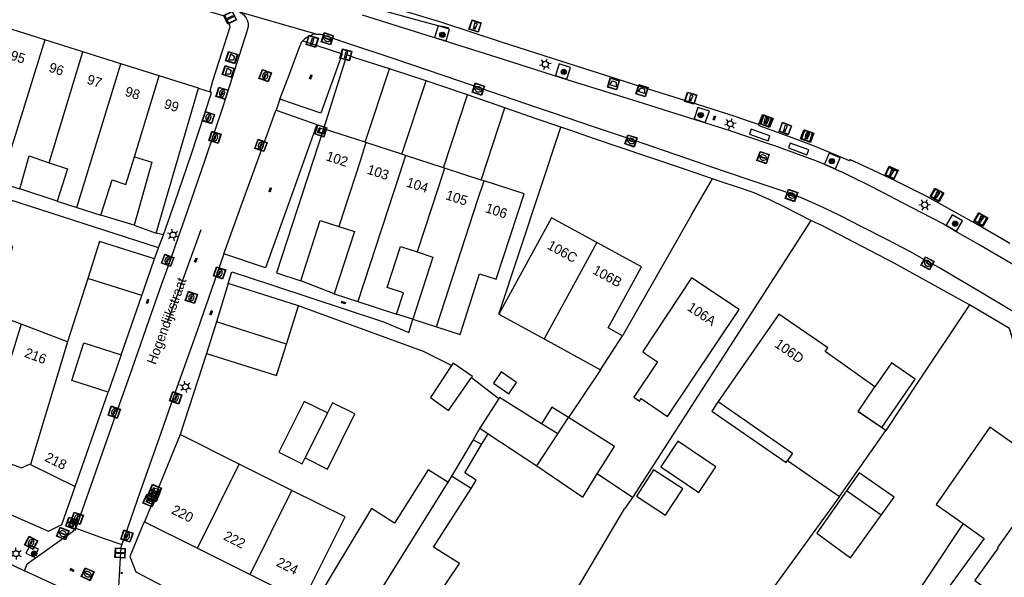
# Model space of a CAD drawing. Header units: metres. Extents: x 93870 to 95789, y 463036 to 464040.
# Tile 307 of 344: x 95510 to 95610, y 463282 to 463339. Entities that reach past the tile are written whole.
import ezdxf
from ezdxf.enums import TextEntityAlignment as Align

# ---------------------------------------------------------------- set-up
doc = ezdxf.new("R2010")
doc.units = ezdxf.units.M
doc.header["$LTSCALE"] = 25.4
for name, color, linetype in [('B_BEBOUWINGSGRENS_0', 1, 'Continuous'), ('B_LUIFEL_1', 200, 'Continuous'), ('B_TUSSENMUUR_0', 7, 'Continuous'), ('G_GRENS_ALGEMEEN_0', 7, 'Continuous'), ('Q_BLOEMBAK_0', 93, 'Continuous'), ('Q_BOOM_0', 3, 'Continuous'), ('Q_BRANDKRAAN_0', 5, 'Continuous'), ('Q_CAI-KAST_0', 10, 'Continuous'), ('Q_ELEKTRAKAST_0', 7, 'Continuous'), ('Q_INSPECTIE_OF_RIOOLPUT_0', 253, 'Continuous'), ('Q_KOLK_0', 254, 'Continuous'), ('Q_LICHTMAST_0', 2, 'Continuous'), ('Q_MEERPAAL_0', 7, 'Continuous'), ('Q_STRAATNAAMBORD_0', 7, 'Continuous'), ('Q_TELECOM_KAST_0', 7, 'Continuous'), ('Q_VERKEERSBORDPAAL_0', 40, 'Continuous'), ('Q_WATERLEIDINGPUT_0', 5, 'Continuous'), ('S_GBKN_SYMBOOL_OV_GROOT_0', 7, 'Continuous'), ('T_HAAG_0', 87, 'Continuous'), ('T_HEK_0', 57, 'Continuous'), ('T_HEK_LIJN_0', 6, 'Continuous'), ('T_MUUR_30CM_0', 10, 'Continuous'), ('V_WEGGRENS_0', 7, 'Continuous'), ('W_WALBESCHERMING_LIJN_0', 45, 'Continuous'), ('Z_GBKN_HUISNUMMER_0', 252, 'Continuous'), ('Z_STRAATNAAM_0', 252, 'Continuous')]:
    doc.layers.add(name, color=color, linetype=linetype)
doc.layers.add('Q_PAALTJE_0', color=7, linetype='Continuous', true_color=0x666666)

# ---------------------------------------------------------------- blocks, each defined once
blk = doc.blocks.new('Q_BLOEMBAK')
for points in [[(-0.5, 0.5), (0.5, 0.5), (0.5, -0.5), (-0.5, -0.5)], [(-0.34, 0.2), (0.33, 0.2), (0.19, -0.25), (-0.2, -0.25)]]:
    blk.add_lwpolyline(points, close=True)
blk.add_lwpolyline([(-0.44, 0.46), (0.44, 0.46, -0.414214), (0.46, 0.44), (0.46, -0.44, -0.414214), (0.44, -0.46), (-0.44, -0.46, -0.414214), (-0.46, -0.44), (-0.46, 0.44), (-0.46, 0.44), (-0.46, 0.45), (-0.46, 0.45), (-0.46, 0.45), (-0.46, 0.45), (-0.46, 0.45), (-0.46, 0.45), (-0.46, 0.46), (-0.46, 0.46), (-0.46, 0.46), (-0.45, 0.46), (-0.45, 0.46), (-0.45, 0.46), (-0.45, 0.46), (-0.45, 0.46), (-0.45, 0.46), (-0.44, 0.46), (-0.44, 0.46)], format="xyb")
blk = doc.blocks.new('Q_STRAATNAAMBORD')
for points in [[(-0.5, 0.5), (0.5, 0.5), (0.5, -0.5), (-0.5, -0.5)], [(-0.37, 0.22), (0.36, 0.22), (0.36, -0.21), (-0.37, -0.21)]]:
    blk.add_lwpolyline(points, close=True)
for points in [[(-0.44, 0.46), (0.44, 0.46, -0.414214), (0.46, 0.44), (0.46, -0.44, -0.414214), (0.44, -0.46), (-0.44, -0.46, -0.414214), (-0.46, -0.44), (-0.46, 0.44), (-0.46, 0.44), (-0.46, 0.45), (-0.46, 0.45), (-0.46, 0.45), (-0.46, 0.45), (-0.46, 0.45), (-0.46, 0.45), (-0.46, 0.46), (-0.46, 0.46), (-0.46, 0.46), (-0.45, 0.46), (-0.45, 0.46), (-0.45, 0.46), (-0.45, 0.46), (-0.45, 0.46), (-0.45, 0.46), (-0.44, 0.46), (-0.44, 0.46)], [(-0.29, 0.16), (0.28, 0.16, -0.414214), (0.3, 0.14), (0.3, -0.13, -0.414214), (0.28, -0.16), (-0.29, -0.16, -0.414214), (-0.31, -0.13), (-0.31, 0.14), (-0.31, 0.14), (-0.31, 0.14), (-0.31, 0.14), (-0.31, 0.15), (-0.31, 0.15), (-0.31, 0.15), (-0.3, 0.15), (-0.3, 0.15), (-0.3, 0.15), (-0.3, 0.16), (-0.3, 0.16), (-0.3, 0.16), (-0.3, 0.16), (-0.29, 0.16), (-0.29, 0.16), (-0.29, 0.16), (-0.29, 0.16), (-0.29, 0.16)]]:
    blk.add_lwpolyline(points, format="xyb")
blk = doc.blocks.new('Q_ELEKTRAKAST')
for points in [[(-0.5, 0.5), (0.5, 0.5), (0.5, -0.5), (-0.5, -0.5)], [(-0.26, 0.26), (0.25, 0.26), (0.25, 0.19), (-0.26, 0.19)], [(-0.26, 0.11), (0.25, 0.11), (0.25, -0.33), (-0.26, -0.33)]]:
    blk.add_lwpolyline(points, close=True)
blk.add_lwpolyline([(-0.44, 0.46), (0.44, 0.46, -0.414214), (0.46, 0.44), (0.46, -0.44, -0.414214), (0.44, -0.46), (-0.44, -0.46, -0.414214), (-0.46, -0.44), (-0.46, 0.44), (-0.46, 0.44), (-0.46, 0.45), (-0.46, 0.45), (-0.46, 0.45), (-0.46, 0.45), (-0.46, 0.45), (-0.46, 0.45), (-0.46, 0.46), (-0.46, 0.46), (-0.46, 0.46), (-0.45, 0.46), (-0.45, 0.46), (-0.45, 0.46), (-0.45, 0.46), (-0.45, 0.46), (-0.45, 0.46), (-0.44, 0.46), (-0.44, 0.46)], format="xyb")
blk.add_lwpolyline([(-0.18, 0, -1), (-0.18, -0.07, -1)], format="xyb", close=True)
blk.add_lwpolyline([(0.04, 0.09), (-0.06, -0.11), (0.04, -0.11), (-0.06, -0.31)])
blk = doc.blocks.new('Q_TELECOM_KAST')
for points in [[(-0.5, 0.5), (0.5, 0.5), (0.5, -0.5), (-0.5, -0.5)], [(-0.26, 0.26), (0.25, 0.26), (0.25, 0.19), (-0.26, 0.19)], [(-0.26, 0.11), (0.25, 0.11), (0.25, -0.33), (-0.26, -0.33)]]:
    blk.add_lwpolyline(points, close=True)
blk.add_lwpolyline([(-0.44, 0.46), (0.44, 0.46, -0.414214), (0.46, 0.44), (0.46, -0.44, -0.414214), (0.44, -0.46), (-0.44, -0.46, -0.414214), (-0.46, -0.44), (-0.46, 0.44), (-0.46, 0.44), (-0.46, 0.45), (-0.46, 0.45), (-0.46, 0.45), (-0.46, 0.45), (-0.46, 0.45), (-0.46, 0.45), (-0.46, 0.46), (-0.46, 0.46), (-0.46, 0.46), (-0.45, 0.46), (-0.45, 0.46), (-0.45, 0.46), (-0.45, 0.46), (-0.45, 0.46), (-0.45, 0.46), (-0.44, 0.46), (-0.44, 0.46)], format="xyb")
blk.add_circle((-0.18, -0.03), 0.0354)
blk = doc.blocks.new('Q_CAI-KAST')
for points in [[(-0.5, 0.5), (0.5, 0.5), (0.5, -0.5), (-0.5, -0.5)], [(-0.26, 0.26), (0.25, 0.26), (0.25, 0.19), (-0.26, 0.19)], [(-0.26, 0.11), (0.25, 0.11), (0.25, -0.33), (-0.26, -0.33)]]:
    blk.add_lwpolyline(points, close=True)
blk.add_lwpolyline([(-0.44, 0.46), (0.44, 0.46, -0.414214), (0.46, 0.44), (0.46, -0.44, -0.414214), (0.44, -0.46), (-0.44, -0.46, -0.414214), (-0.46, -0.44), (-0.46, 0.44), (-0.46, 0.44), (-0.46, 0.45), (-0.46, 0.45), (-0.46, 0.45), (-0.46, 0.45), (-0.46, 0.45), (-0.46, 0.45), (-0.46, 0.46), (-0.46, 0.46), (-0.46, 0.46), (-0.45, 0.46), (-0.45, 0.46), (-0.45, 0.46), (-0.45, 0.46), (-0.45, 0.46), (-0.45, 0.46), (-0.44, 0.46), (-0.44, 0.46)], format="xyb")
blk.add_circle((-0.18, -0.03), 0.0354)
blk = doc.blocks.new('Q_LICHTMAST')
for points in [[(-0.26, 0.15), (-0.52, 0.3)], [(0, 0.3), (0, 0.6)], [(0.26, 0.15), (0.52, 0.3)], [(-0.26, -0.15), (-0.52, -0.3)], [(0, -0.3), (0, -0.6)], [(0.26, -0.15), (0.52, -0.3)]]:
    blk.add_lwpolyline(points)
blk.add_circle((0, 0), 0.3)
blk = doc.blocks.new('Q_VERKEERSBORDPAAL')
for points in [[(-0.5, 0.5), (0.5, 0.5), (0.5, -0.5), (-0.5, -0.5)], [(-0.08, 0.33), (0.07, 0.33), (0.07, -0.33), (-0.08, -0.33)]]:
    blk.add_lwpolyline(points, close=True)
blk.add_lwpolyline([(-0.44, 0.46), (0.44, 0.46, -0.414214), (0.46, 0.44), (0.46, -0.44, -0.414214), (0.44, -0.46), (-0.44, -0.46, -0.414214), (-0.46, -0.44), (-0.46, 0.44), (-0.46, 0.44), (-0.46, 0.45), (-0.46, 0.45), (-0.46, 0.45), (-0.46, 0.45), (-0.46, 0.45), (-0.46, 0.45), (-0.46, 0.46), (-0.46, 0.46), (-0.46, 0.46), (-0.45, 0.46), (-0.45, 0.46), (-0.45, 0.46), (-0.45, 0.46), (-0.45, 0.46), (-0.45, 0.46), (-0.44, 0.46), (-0.44, 0.46)], format="xyb")
blk = doc.blocks.new('Q_PAAL_STEEN')
for points in [[(-0.5, 0.5), (0.5, 0.5), (0.5, -0.5), (-0.5, -0.5)], [(-0.1, 0.3), (0.1, 0.3), (0.1, -0.3), (-0.1, -0.3)]]:
    blk.add_lwpolyline(points, close=True)
blk.add_lwpolyline([(-0.4, 0.5), (0.4, 0.5, -0.414214), (0.5, 0.4), (0.5, -0.4, -0.414214), (0.4, -0.5), (-0.4, -0.5, -0.414214), (-0.5, -0.4), (-0.5, 0.4), (-0.5, 0.4), (-0.5, 0.4), (-0.5, 0.4), (-0.5, 0.4), (-0.5, 0.5), (-0.5, 0.5), (-0.5, 0.5), (-0.5, 0.5), (-0.5, 0.5), (-0.5, 0.5), (-0.5, 0.5), (-0.5, 0.5), (-0.5, 0.5), (-0.4, 0.5), (-0.4, 0.5), (-0.4, 0.5), (-0.4, 0.5), (-0.4, 0.5)], format="xyb")
blk = doc.blocks.new('Q_PAALTJE')
at = {"color": 251, "true_color": 0x666666, "xscale": 0.1, "yscale": 0.1, "zscale": 0.01}
blk.add_blockref('Q_PAAL_STEEN', (0, 0), dxfattribs=at)
blk = doc.blocks.new('Q_KOLK')
blk.add_lwpolyline([(-0.5, 0.5), (0.5, 0.5), (0.5, -0.5), (-0.5, -0.5)], close=True)
for points in [[(-0.44, 0.46), (0.44, 0.46, -0.414214), (0.46, 0.44), (0.46, -0.44, -0.414214), (0.44, -0.46), (-0.44, -0.46, -0.414214), (-0.46, -0.44), (-0.46, 0.44, -0.414214), (-0.44, 0.46)], [(-0.34, 0.1, 0.380426), (-0.28, -0.18)], [(-0.01, 0.27, 0.240218), (-0.34, 0.1)], [(-0.19, 0.04, 0.853344), (-0.19, -0.03)], [(0.33, 0.11, 0.240191), (-0.01, 0.27)], [(0.18, -0.03, 0.849746), (0.18, 0.04)], [(0.27, -0.18, 0.380426), (0.33, 0.11)], [(-0.28, -0.18, 0.148452), (0.01, -0.26)], [(0.01, -0.26, 0.131742), (0.27, -0.18)]]:
    blk.add_lwpolyline(points, format="xyb")
for points in [[(-0.19, 0.04), (0.18, 0.04)], [(0.18, -0.03), (-0.19, -0.03)]]:
    blk.add_lwpolyline(points)
blk = doc.blocks.new('Q_INSPECTIE_OF_RIOOLPUT')
blk.add_lwpolyline([(-0.5, 0.5), (0.5, 0.5), (0.5, -0.5), (-0.5, -0.5)], close=True)
for points in [[(-0.44, 0.46), (0.44, 0.46, -0.414214), (0.46, 0.44), (0.46, -0.44, -0.414214), (0.44, -0.46), (-0.44, -0.46, -0.414214), (-0.46, -0.44), (-0.46, 0.44), (-0.46, 0.44), (-0.46, 0.45), (-0.46, 0.45), (-0.46, 0.45), (-0.46, 0.45), (-0.46, 0.45), (-0.46, 0.45), (-0.46, 0.46), (-0.46, 0.46), (-0.46, 0.46), (-0.45, 0.46), (-0.45, 0.46), (-0.45, 0.46), (-0.45, 0.46), (-0.45, 0.46), (-0.45, 0.46), (-0.44, 0.46), (-0.44, 0.46)], [(-0.34, 0.1, 0.380426), (-0.28, -0.18)], [(-0.01, 0.27, 0.240218), (-0.34, 0.1)], [(-0.19, 0.04, 0.853344), (-0.19, -0.03)], [(0.33, 0.11, 0.240191), (-0.01, 0.27)], [(0.18, -0.03, 0.849746), (0.18, 0.04)], [(0.27, -0.18, 0.380426), (0.33, 0.11)], [(-0.28, -0.18, 0.148452), (0.01, -0.26)], [(0.01, -0.26, 0.131742), (0.27, -0.18)]]:
    blk.add_lwpolyline(points, format="xyb")
for points in [[(-0.19, 0.04), (0.18, 0.04)], [(0.18, -0.03), (-0.19, -0.03)]]:
    blk.add_lwpolyline(points)
blk = doc.blocks.new('Q_WATERLEIDINGPUT')
blk.add_lwpolyline([(-0.5, 0.5), (0.5, 0.5), (0.5, -0.5), (-0.5, -0.5)], close=True)
for points in [[(-0.44, 0.46), (0.44, 0.46, -0.414214), (0.46, 0.44), (0.46, -0.44, -0.414214), (0.44, -0.46), (-0.44, -0.46, -0.414214), (-0.46, -0.44), (-0.46, 0.44), (-0.46, 0.44), (-0.46, 0.45), (-0.46, 0.45), (-0.46, 0.45), (-0.46, 0.45), (-0.46, 0.45), (-0.46, 0.45), (-0.46, 0.46), (-0.46, 0.46), (-0.46, 0.46), (-0.45, 0.46), (-0.45, 0.46), (-0.45, 0.46), (-0.45, 0.46), (-0.45, 0.46), (-0.45, 0.46), (-0.44, 0.46), (-0.44, 0.46)], [(-0.34, 0.1, 0.380426), (-0.28, -0.18)], [(-0.01, 0.27, 0.240218), (-0.34, 0.1)], [(-0.19, 0.04, 0.853344), (-0.19, -0.03)], [(0.33, 0.11, 0.240191), (-0.01, 0.27)], [(0.18, -0.03, 0.849746), (0.18, 0.04)], [(0.27, -0.18, 0.380426), (0.33, 0.11)], [(-0.28, -0.18, 0.148452), (0.01, -0.26)], [(0.01, -0.26, 0.131742), (0.27, -0.18)]]:
    blk.add_lwpolyline(points, format="xyb")
for points in [[(-0.19, 0.04), (0.18, 0.04)], [(0.18, -0.03), (-0.19, -0.03)]]:
    blk.add_lwpolyline(points)
blk = doc.blocks.new('Q_BRANDKRAAN')
blk.add_lwpolyline([(-0.5, 0.5), (0.5, 0.5), (0.5, -0.5), (-0.5, -0.5)], close=True)
for points in [[(-0.44, 0.46), (0.44, 0.46, -0.414214), (0.46, 0.44), (0.46, -0.44, -0.414214), (0.44, -0.46), (-0.44, -0.46, -0.414214), (-0.46, -0.44), (-0.46, 0.44), (-0.46, 0.44), (-0.46, 0.45), (-0.46, 0.45), (-0.46, 0.45), (-0.46, 0.45), (-0.46, 0.45), (-0.46, 0.45), (-0.46, 0.46), (-0.46, 0.46), (-0.46, 0.46), (-0.45, 0.46), (-0.45, 0.46), (-0.45, 0.46), (-0.45, 0.46), (-0.45, 0.46), (-0.45, 0.46), (-0.44, 0.46), (-0.44, 0.46)], [(-0.34, 0.1, 0.380426), (-0.28, -0.18)], [(-0.01, 0.27, 0.240218), (-0.34, 0.1)], [(-0.19, 0.04, 0.853344), (-0.19, -0.03)], [(0.33, 0.11, 0.240191), (-0.01, 0.27)], [(0.18, -0.03, 0.849746), (0.18, 0.04)], [(0.27, -0.18, 0.380426), (0.33, 0.11)], [(-0.28, -0.18, 0.148452), (0.01, -0.26)], [(0.01, -0.26, 0.131742), (0.27, -0.18)]]:
    blk.add_lwpolyline(points, format="xyb")
for points in [[(-0.19, 0.04), (0.18, 0.04)], [(0.18, -0.03), (-0.19, -0.03)]]:
    blk.add_lwpolyline(points)
blk = doc.blocks.new('Q_BOOM')
for radius in [0.27, 0.18, 0.09]:
    blk.add_circle((0, 0), radius)
blk = doc.blocks.new('Q_MEERPAAL')
for points in [[(-0.5, 0.5), (0.5, 0.5), (0.5, -0.5), (-0.5, -0.5)], [(-0.08, 0.32), (0.07, 0.32), (0.07, 0.17), (-0.08, 0.17)]]:
    blk.add_lwpolyline(points, close=True)
blk.add_lwpolyline([(-0.44, 0.46), (0.44, 0.46, -0.414214), (0.46, 0.44), (0.46, -0.44, -0.414214), (0.44, -0.46), (-0.44, -0.46, -0.414214), (-0.46, -0.44), (-0.46, 0.44), (-0.46, 0.44), (-0.46, 0.45), (-0.46, 0.45), (-0.46, 0.45), (-0.46, 0.45), (-0.46, 0.45), (-0.46, 0.45), (-0.46, 0.46), (-0.46, 0.46), (-0.46, 0.46), (-0.45, 0.46), (-0.45, 0.46), (-0.45, 0.46), (-0.45, 0.46), (-0.45, 0.46), (-0.45, 0.46), (-0.44, 0.46), (-0.44, 0.46)], format="xyb")
for points in [[(-0.08, 0.12), (-0.14, -0.31)], [(-0.08, 0.12), (0.07, 0.12)], [(0.07, 0.12), (0.12, -0.31)], [(-0.14, -0.31), (0.12, -0.31)]]:
    blk.add_lwpolyline(points)
blk = doc.blocks.new('S_GBKN_SYMBOOL_OV_GROOT')
for points in [[(-0.21875, 0.0625), (0.21875, 0.0625)], [(-0.21875, 0), (0.21875, 0)], [(-0.1875, 0.0625), (-0.1875, 0)], [(-0.125, 0.09375), (-0.125, 0.0625)], [(-0.125, 0), (-0.125, -0.0625)], [(-0.0625, 0.0625), (-0.0625, 0)], [(0, 0.09375), (0, 0.0625)], [(0, 0), (0, -0.0625)], [(0.0625, 0.0625), (0.0625, 0)], [(0.125, 0.09375), (0.125, 0.0625)], [(0.125, 0), (0.125, -0.0625)], [(0.1875, 0.0625), (0.1875, 0)], [(-0.21875, -0.0625), (0.21875, -0.0625)], [(-0.1875, -0.0625), (-0.1875, -0.09375)], [(-0.0625, -0.0625), (-0.0625, -0.09375)], [(0.0625, -0.0625), (0.0625, -0.09375)], [(0.1875, -0.0625), (0.1875, -0.09375)]]:
    blk.add_lwpolyline(points)

msp = doc.modelspace()

# ---------------------------------------------------------------- linework, layer by layer
at = {"layer": 'B_BEBOUWINGSGRENS_0'}
for p, q in [((95512.11, 463336.9), (95508.15, 463338.15)), ((95516.02, 463335.67), (95512.11, 463336.9)), ((95519.9, 463334.44), (95516.02, 463335.67)), ((95523.82, 463333.2), (95519.9, 463334.44)), ((95527.86, 463331.93), (95523.82, 463333.2)), ((95523.52, 463317.13), (95527.86, 463331.93)), ((95540.63, 463327.8), (95535.83, 463313.05)), ((95544.89, 463326.41), (95540.63, 463327.8)), ((95544.98, 463326.38), (95544.89, 463326.41)), ((95548.66, 463325.19), (95544.98, 463326.38)), ((95549.02, 463325.07), (95548.66, 463325.19)), ((95552.92, 463323.8), (95549.02, 463325.07)), ((95553.02, 463323.77), (95552.92, 463323.8)), ((95556.76, 463322.55), (95553.02, 463323.77)), ((95507.59, 463322.27), (95509.56, 463321.64)), ((95557.06, 463322.45), (95556.76, 463322.55)), ((95561.15, 463321.12), (95557.06, 463322.45)), ((95513.38, 463320.4), (95515.41, 463319.75)), ((95515.41, 463319.75), (95517.84, 463318.97)), ((95521.28, 463317.92), (95523.52, 463317.13)), ((95522.06, 463310.75), (95523.36, 463314.48)), ((95516.53, 463312.49), (95514.46, 463306)), ((95535.83, 463313.05), (95538.3, 463312.23)), ((95530.89, 463311.98), (95529.68, 463308.05)), ((95538.08, 463309.69), (95530.89, 463311.98)), ((95519.94, 463304.67), (95522.06, 463310.75)), ((95541.74, 463310.91), (95544.16, 463310.12)), ((95536.84, 463305.77), (95538.08, 463309.69)), ((95544.16, 463310.12), (95548.11, 463308.84)), ((95558.58, 463308.84), (95563.2, 463306.32)), ((95514.46, 463306), (95509.7, 463307.8)), ((95529.68, 463308.05), (95528.67, 463304.8)), ((95549.76, 463308.31), (95552.2, 463307.52)), ((95568.98, 463303.15), (95571.23, 463306.62)), ((95563.2, 463306.32), (95568.98, 463303.15)), ((95515.23, 463291.19), (95518.61, 463300.86)), ((95595.34, 463298.88), (95597.03, 463301.38)), ((95541.04, 463298.72), (95538.66, 463299.91)), ((95558.56, 463300.19), (95556.64, 463297.15)), ((95598.16, 463296.94), (95595.34, 463298.88)), ((95570.39, 463295.28), (95565.69, 463298.25)), ((95525.96, 463296.52), (95522.32, 463287.6)), ((95532.02, 463293.49), (95525.96, 463296.52)), ((95556.64, 463297.15), (95557.48, 463296.6)), ((95557.48, 463296.6), (95562.47, 463293.33)), ((95593.42, 463290.19), (95598.16, 463296.94)), ((95555.95, 463295.99), (95553.73, 463292.27)), ((95556.81, 463295.48), (95555.95, 463295.99)), ((95568.64, 463292.5), (95570.39, 463295.28)), ((95510.65, 463293.45), (95515.23, 463291.19)), ((95537.41, 463290.8), (95532.02, 463293.49)), ((95588.11, 463293.86), (95593.42, 463290.19)), ((95553.73, 463292.27), (95553.35, 463291.66)), ((95555.73, 463291), (95553.73, 463292.27)), ((95597.7, 463288.26), (95594.14, 463290.76)), ((95522.32, 463287.6), (95527.74, 463284.88)), ((95527.74, 463284.88), (95533.13, 463282.19))]:
    msp.add_line(p, q, dxfattribs=at)
for points in [[(95509.56, 463321.64), (95510.51, 463325.04), (95512.38, 463324.37), (95512.56, 463324.32)], [(95517.84, 463318.97), (95519, 463322.56), (95520.43, 463322.09), (95521.3, 463324.93)], [(95521.3, 463324.93), (95523.07, 463324.37), (95521.28, 463317.92)], [(95512.56, 463324.32), (95514.45, 463323.7), (95513.38, 463320.4)], [(95552.2, 463307.52), (95554.6, 463306.74), (95556.61, 463312.95), (95558.31, 463312.4), (95561.15, 463321.12)], [(95568.59, 463316.17), (95563.97, 463318.69), (95558.58, 463308.84)], [(95538.3, 463312.23), (95540.31, 463318.41), (95542.19, 463317.8)], [(95542.19, 463317.8), (95543.81, 463317.28), (95541.74, 463310.91)], [(95509.7, 463307.8), (95506.9, 463308.86), (95507.22, 463309.72), (95507.12, 463310.25), (95508.87, 463315.75), (95506.73, 463316.44), (95506.22, 463314.84)], [(95523.36, 463314.48), (95517.73, 463316.27), (95516.53, 463312.49)], [(95548.11, 463308.84), (95548.82, 463311.01), (95547.16, 463311.54), (95548.52, 463315.75), (95550.23, 463315.19)], [(95571.23, 463306.62), (95569.76, 463307.42), (95573.17, 463313.66), (95568.59, 463316.17)], [(95550.23, 463315.19), (95551.83, 463314.67), (95549.76, 463308.31)], [(95578.3, 463312.54), (95573.29, 463305.01), (95573.56, 463304.77), (95574.79, 463303.95), (95572.38, 463300.33), (95572.97, 463299.94), (95573.14, 463300.2), (95575.84, 463298.36), (95583.15, 463309.32), (95578.3, 463312.54)], [(95597.03, 463301.38), (95591.97, 463305), (95592.22, 463305.38), (95587.22, 463308.84), (95581.02, 463299.88)], [(95518.61, 463300.86), (95514.89, 463302.05), (95516.13, 463305.9), (95519.94, 463304.67)], [(95528.67, 463304.8), (95535.83, 463302.55), (95536.84, 463305.77)], [(95553.74, 463303.56), (95551.57, 463300.3), (95553.44, 463298.99), (95555.79, 463302.34)], [(95555.79, 463302.34), (95555.87, 463302.46), (95553.91, 463303.82), (95553.74, 463303.56)], [(95538.66, 463299.91), (95536.07, 463294.71), (95538.45, 463293.52), (95538.75, 463294.12)], [(95543.85, 463298.62), (95541.56, 463299.75), (95541.04, 463298.72)], [(95562.94, 463297.61), (95558.63, 463300.3), (95558.56, 463300.19)], [(95581.02, 463299.88), (95588.63, 463294.61), (95588.11, 463293.86)], [(95538.75, 463294.12), (95541.04, 463292.98), (95543.85, 463298.62)], [(95565.69, 463298.25), (95564.01, 463299.33), (95562.94, 463297.61)], [(95611.56, 463295.32), (95608.82, 463297.28), (95603.32, 463289.37), (95606.07, 463287.42)], [(95555.73, 463291), (95556.27, 463291.84), (95555.09, 463292.59), (95556.81, 463295.48)], [(95505.78, 463295.26), (95507.26, 463294.71), (95507.63, 463293.89), (95509.74, 463293.11), (95510.56, 463293.49), (95510.65, 463293.45)], [(95553.35, 463291.66), (95551.36, 463292.92), (95547.9, 463287.46), (95545.54, 463288.96), (95539.6, 463279.08), (95543.93, 463276.51)], [(95562.47, 463293.33), (95567.15, 463290.12), (95568.64, 463292.5)], [(95574.41, 463292.91), (95572.66, 463290.22), (95575.64, 463288.28), (95577.39, 463290.97), (95574.41, 463292.91)], [(95533.13, 463282.19), (95538.54, 463279.49), (95542.84, 463288.09), (95537.41, 463290.8)], [(95543.93, 463276.51), (95548.25, 463273.94), (95554.54, 463283.32), (95551.9, 463284.99), (95555.73, 463291)], [(95594.14, 463290.76), (95591.09, 463286.41), (95594.56, 463283.89), (95597.7, 463288.26)], [(95606.07, 463287.42), (95607.65, 463286.3), (95608.24, 463285.88), (95604.75, 463281.11), (95607.46, 463279.13), (95608.55, 463280.62)]]:
    msp.add_lwpolyline(points, dxfattribs=at)
at = {"layer": 'B_LUIFEL_1'}
for p, q in [((95556.64, 463297.15), (95555.95, 463295.99)), ((95556.81, 463295.48), (95557.48, 463296.6))]:
    msp.add_line(p, q, dxfattribs=at)
for points in [[(95595.34, 463298.88), (95597.74, 463297.23), (95601.15, 463302.18), (95598.73, 463303.85), (95597.03, 463301.38)], [(95558.02, 463301.77), (95559.58, 463300.69), (95560.38, 463301.84), (95558.82, 463302.92), (95558.02, 463301.77)], [(95581.02, 463299.88), (95580.36, 463298.92), (95587.97, 463293.66), (95588.11, 463293.86)], [(95575.14, 463293.21), (95579.03, 463290.6), (95580.78, 463293.21), (95576.9, 463295.83), (95575.14, 463293.21)], [(95597.7, 463288.26), (95599.02, 463290.1), (95595.43, 463292.59), (95594.14, 463290.76)]]:
    msp.add_lwpolyline(points, dxfattribs=at)
at = {"layer": 'B_TUSSENMUUR_0'}
for p, q in [((95512.11, 463336.9), (95507.59, 463322.27)), ((95512.56, 463324.32), (95516.02, 463335.67)), ((95515.41, 463319.75), (95519.9, 463334.44)), ((95521.3, 463324.93), (95523.82, 463333.2)), ((95568.59, 463316.17), (95563.2, 463306.32)), ((95522.06, 463310.75), (95516.53, 463312.49)), ((95509.7, 463307.8), (95505.78, 463295.26)), ((95536.84, 463305.77), (95529.68, 463308.05)), ((95514.46, 463306), (95510.65, 463293.45)), ((95541.04, 463298.72), (95538.75, 463294.12)), ((95564.6, 463296.58), (95562.94, 463297.61)), ((95564.6, 463296.58), (95565.69, 463298.25)), ((95562.47, 463293.33), (95564.6, 463296.58)), ((95527.74, 463284.88), (95532.02, 463293.49)), ((95553.35, 463291.66), (95543.93, 463276.51)), ((95533.13, 463282.19), (95537.41, 463290.8))]:
    msp.add_line(p, q, dxfattribs=at)
for points in [[(95544.98, 463326.38), (95544.37, 463324.48), (95542.19, 463317.8)], [(95549.02, 463325.07), (95548.41, 463323.16), (95544.16, 463310.12)], [(95553.02, 463323.77), (95552.4, 463321.86), (95550.23, 463315.19)], [(95552.2, 463307.52), (95556.44, 463320.55), (95557.06, 463322.45)], [(95608.55, 463280.62), (95607.27, 463281.54), (95609.69, 463284.92), (95609.61, 463284.97), (95615.17, 463292.73)]]:
    msp.add_lwpolyline(points, dxfattribs=at)
at = {"layer": 'G_GRENS_ALGEMEEN_0'}
for p, q in [((95527.86, 463331.93), (95529.15, 463331.52)), ((95524.26, 463316.94), (95523.52, 463317.13))]:
    msp.add_line(p, q, dxfattribs=at)
at = {"layer": 'T_HAAG_0'}
for p, q in [((95578.3, 463318.99), (95571.23, 463306.62)), ((95568.98, 463303.15), (95565.69, 463298.25))]:
    msp.add_line(p, q, dxfattribs=at)
msp.add_lwpolyline([(95554.77, 463263.24), (95558.32, 463268.39), (95565.05, 463278.13), (95571.44, 463288.92)], dxfattribs=at)
at = {"layer": 'T_HEK_0'}
for p, q in [((95544.89, 463326.41), (95547.38, 463333.93)), ((95548.66, 463325.19), (95551.14, 463332.68)), ((95552.92, 463323.8), (95555.38, 463331.25)), ((95556.76, 463322.55), (95559.2, 463329.92)), ((95558.58, 463308.84), (95564.9, 463327.97)), ((95523.75, 463315.6), (95499.47, 463323.43)), ((95578.3, 463318.99), (95580.42, 463322.68)), ((95513.38, 463320.4), (95509.56, 463321.64)), ((95521.28, 463317.92), (95517.84, 463318.97)), ((95590.5, 463318.41), (95572.25, 463290.08)), ((95523.36, 463314.48), (95523.75, 463315.6)), ((95541.74, 463310.91), (95538.3, 463312.23)), ((95549.76, 463308.31), (95548.11, 463308.84)), ((95555.79, 463302.34), (95558.56, 463300.19)), ((95572.25, 463290.08), (95568.64, 463292.5)), ((95572.25, 463290.08), (95571.44, 463288.92)), ((95593.42, 463290.19), (95583.33, 463276.31))]:
    msp.add_line(p, q, dxfattribs=at)
for points in [[(95530.89, 463311.98), (95531.25, 463313.16), (95535.41, 463311.78)], [(95535.41, 463311.78), (95546.76, 463308.04), (95549.38, 463306.95), (95549.76, 463308.31)], [(95553.74, 463303.56), (95552.97, 463303.95), (95550.88, 463305), (95538.08, 463309.69)], [(95606.73, 463309.78), (95601.45, 463301.87), (95598.16, 463296.94)], [(95606.07, 463287.42), (95599.26, 463277.15), (95587.66, 463261.59)]]:
    msp.add_lwpolyline(points, dxfattribs=at)
at = {"layer": 'T_HEK_LIJN_0'}
msp.add_lwpolyline([(95542.97, 463340.93), (95547.23, 463339.74), (95550.55, 463338.82), (95552.34, 463338.35), (95552.78, 463338.27), (95553.41, 463338.14)], dxfattribs=at)
at = {"layer": 'T_MUUR_30CM_0'}
for p, q in [((95519.94, 463304.67), (95518.61, 463300.86)), ((95528.67, 463304.8), (95525.96, 463296.52))]:
    msp.add_line(p, q, dxfattribs=at)
at = {"layer": 'V_WEGGRENS_0'}
for p, q in [((95539.87, 463337.48), (95532.06, 463339.71)), ((95538.51, 463336.77), (95542.54, 463335.47)), ((95543.03, 463335.34), (95540.63, 463327.8)), ((95536.17, 463330.82), (95535.79, 463329.71)), ((95559.2, 463329.92), (95555.38, 463331.25)), ((95523.75, 463315.6), (95524.26, 463316.94)), ((95507.92, 463283.58), (95510.03, 463282.59)), ((95519.18, 463278.36), (95510.03, 463282.59))]:
    msp.add_line(p, q, dxfattribs=at)
for points in [[(95531.06, 463338.35), (95530.61, 463339.26), (95523.51, 463341.44), (95519.72, 463342.6), (95515.91, 463343.8), (95513, 463344.69), (95510.42, 463345.53), (95506.69, 463346.68), (95505.15, 463347.11), (95503.02, 463347.83), (95498.78, 463349.07), (95494.62, 463350.27)], [(95532.06, 463339.71), (95532.17, 463339.66), (95532.28, 463339.6), (95532.38, 463339.53), (95532.47, 463339.45), (95532.55, 463339.36), (95532.73, 463339.11), (95532.86, 463338.82), (95532.92, 463338.52), (95532.92, 463338.21), (95532.84, 463337.9), (95532.8, 463337.75)], [(95611.4, 463313.76), (95609.58, 463314.84), (95607.78, 463315.9), (95606.35, 463316.7), (95605.48, 463317.19), (95603.95, 463318.09), (95601.85, 463319.21), (95599.88, 463320.23), (95597.91, 463321.24), (95596.25, 463322.09), (95594.98, 463322.71), (95593.84, 463323.27), (95593.1, 463323.59), (95591.74, 463324.19), (95590.99, 463324.51), (95589.22, 463325.16), (95586.82, 463326.04), (95586.27, 463326.21), (95582.02, 463327.65), (95578.1, 463328.89), (95572.72, 463330.59), (95565.68, 463332.78), (95558.39, 463335.09), (95551.7, 463337.18), (95547.12, 463338.64), (95544.61, 463339.4)], [(95532.8, 463337.75), (95531.73, 463334.44), (95530.32, 463330.04), (95528.51, 463324.59), (95526.42, 463318.56), (95525.8, 463316.79), (95524.97, 463314.42), (95524.02, 463311.81), (95522.76, 463308.21), (95521.03, 463303.21), (95519.37, 463298.48), (95515.29, 463286.93)], [(95529.15, 463331.52), (95529.04, 463331.68), (95529.33, 463332.68), (95531.09, 463338.22), (95531.06, 463338.35)], [(95552, 463337.13), (95553.19, 463336.78), (95553.54, 463337.99), (95552.36, 463338.31), (95552, 463337.13)], [(95536.17, 463330.82), (95537.14, 463333.39), (95538.22, 463336.25), (95538.3, 463336.45), (95538.4, 463336.64), (95538.51, 463336.77)], [(95539.87, 463337.48), (95539.56, 463337.42), (95539.27, 463337.31), (95538.99, 463337.17), (95538.74, 463336.99), (95538.51, 463336.77)], [(95539.87, 463337.48), (95540.03, 463337.48), (95540.19, 463337.48), (95540.34, 463337.46), (95540.49, 463337.42), (95540.64, 463337.38), (95541.18, 463337.2), (95543.09, 463336.56), (95547.82, 463334.97), (95554.43, 463332.74), (95556.52, 463332.03), (95562.61, 463329.95), (95564.03, 463329.47), (95568.12, 463328.07), (95572.33, 463326.65), (95576.58, 463325.19), (95581.72, 463323.43), (95584.67, 463322.43), (95587.51, 463321.48), (95588.88, 463321.01), (95589.82, 463320.63), (95590.55, 463320.3), (95591.28, 463319.97), (95592, 463319.63), (95592.72, 463319.29), (95593.44, 463318.94), (95595.68, 463317.81), (95598.24, 463316.5), (95600.57, 463315.27), (95602.34, 463314.28), (95603.74, 463313.52), (95607.92, 463311.09), (95611.38, 463309)], [(95542.54, 463335.47), (95540.36, 463329.38), (95536.17, 463330.82)], [(95547.38, 463333.93), (95543.83, 463335.04), (95543.03, 463335.34)], [(95551.14, 463332.68), (95547.81, 463333.8), (95547.38, 463333.93)], [(95565.54, 463332.88), (95565.91, 463334.05), (95564.73, 463334.42), (95564.36, 463333.25), (95565.54, 463332.88)], [(95555.38, 463331.25), (95555.06, 463331.36), (95551.14, 463332.68)], [(95524.26, 463316.94), (95525.47, 463320.35), (95525.83, 463321.44), (95527.1, 463325.12), (95529.18, 463331.48), (95529.15, 463331.52)], [(95530.45, 463315.01), (95532.36, 463320.27), (95534.32, 463325.69), (95535.72, 463329.57), (95535.79, 463329.71)], [(95535.79, 463329.71), (95539.96, 463328.23), (95537.05, 463320.12), (95534.7, 463313.58), (95530.45, 463315.01)], [(95564.9, 463327.97), (95562.49, 463328.79), (95559.2, 463329.92)], [(95578.93, 463329.98), (95578.54, 463328.8), (95579.69, 463328.43), (95580.12, 463329.59), (95578.93, 463329.98)], [(95580.42, 463322.68), (95577.48, 463323.69), (95573.82, 463324.93), (95568.27, 463326.8), (95567.1, 463327.2), (95565.84, 463327.66), (95564.9, 463327.97)], [(95584.4, 463327.74), (95584.22, 463327.23), (95586.12, 463326.57), (95586.29, 463327.06), (95584.4, 463327.74)], [(95588.39, 463326.32), (95588.21, 463325.84), (95590.09, 463325.14), (95590.29, 463325.63), (95588.39, 463326.32)], [(95591.9, 463324.17), (95593.02, 463323.69), (95593.49, 463324.82), (95592.36, 463325.3), (95591.9, 463324.17)], [(95590.5, 463318.41), (95587.89, 463319.75), (95586.3, 463320.53), (95584.69, 463321.25), (95583, 463321.81), (95581.32, 463322.37), (95580.42, 463322.68)], [(95604.96, 463318.98), (95604.34, 463317.92), (95605.39, 463317.32), (95606.02, 463318.38), (95604.96, 463318.98)], [(95606.73, 463309.78), (95599.02, 463314.04), (95591.7, 463317.85), (95590.5, 463318.41)], [(95530.45, 463315.01), (95529.72, 463312.93), (95527.73, 463307.23), (95525.29, 463300.36), (95523.99, 463296.64), (95521.88, 463290.69), (95520.24, 463285.96), (95520, 463285.27)], [(95438.3, 463311.03), (95441.62, 463309.93), (95446.74, 463308.11), (95451.69, 463306.41), (95459.8, 463304.55), (95470.63, 463301.54), (95478.61, 463299.1), (95487.42, 463296.29), (95499.95, 463291.94), (95504.2, 463290.25), (95512.49, 463286.64)], [(95615.96, 463301.46), (95613.94, 463302.72), (95611.73, 463304.27), (95610.8, 463307.35), (95606.73, 463309.78)], [(95512.49, 463286.64), (95513.88, 463287.31), (95515.23, 463291.19)], [(95522.32, 463287.6), (95522.27, 463287.51), (95520.83, 463284.04), (95521.43, 463282.48)], [(95514.12, 463285.99), (95515.01, 463286.62), (95515.12, 463286.78), (95515.23, 463286.74), (95515.29, 463286.93)], [(95515.29, 463286.93), (95518.11, 463285.93), (95520, 463285.27)], [(95510.03, 463282.59), (95510.31, 463283.28), (95514.12, 463285.99)], [(95511.05, 463283.98), (95511.48, 463284.78), (95510.62, 463285.16), (95510.19, 463284.37), (95511.05, 463283.98)], [(95520, 463285.27), (95519.9, 463284.96), (95519.81, 463283.37)], [(95519.81, 463283.37), (95519.56, 463279.07), (95519.18, 463278.36)], [(95521.43, 463282.48), (95529.03, 463278.47), (95532.14, 463276.76), (95539.45, 463272.45), (95546.59, 463268.07), (95551.73, 463264.79)]]:
    msp.add_lwpolyline(points, dxfattribs=at)
at = {"layer": 'W_WALBESCHERMING_LIJN_0'}
msp.add_lwpolyline([(95610.86, 463316.05), (95607.56, 463317.97), (95602.36, 463320.85), (95599.16, 463322.45), (95596.38, 463323.76), (95594.48, 463324.66), (95594.43, 463324.52), (95593.09, 463325.1), (95590.58, 463326.12), (95587.5, 463327.26), (95585.21, 463328.09), (95585.24, 463328.18), (95584.1, 463328.57), (95582.75, 463329.03), (95578.13, 463330.52), (95573.35, 463332.03), (95568.77, 463333.47), (95564.18, 463334.94), (95558.85, 463336.66), (95552.63, 463338.68), (95549.46, 463339.64), (95546.25, 463340.52), (95543.35, 463341.32)], dxfattribs=at)
at = {"layer": 'Z_STRAATNAAM_0'}
msp.add_line((95524.7, 463308.09), (95528.11, 463317.5), dxfattribs=at)

# ---------------------------------------------------------------- block references
at = {"layer": 'Q_BLOEMBAK_0'}
for p, rotation in [((95531.24, 463335.08), 72.16989860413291), ((95530.9, 463333.65), 72.20430263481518), ((95570.3, 463332.39), 162.4984200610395), ((95573.22, 463331.68), 162.4984200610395)]:
    msp.add_blockref('Q_BLOEMBAK', p, dxfattribs=dict(at, rotation=rotation))
at = {"layer": 'Q_BOOM_0'}
for p, rotation in [((95552.8, 463337.4), 163.660125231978), ((95565.22, 463333.61), 72.37822699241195), ((95579.23, 463329.19), 71.55038627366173), ((95592.64, 463324.48), 67.84976207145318), ((95605.26, 463318.08), 59.42807172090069), ((95511.03, 463284.34), 61.47566886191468)]:
    msp.add_blockref('Q_BOOM', p, dxfattribs=dict(at, rotation=rotation))
at = {"layer": 'Q_BRANDKRAAN_0', "rotation": 71.91157217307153}
msp.add_blockref('Q_BRANDKRAAN', (95528.87, 463328.94), dxfattribs=at)
at = {"layer": 'Q_CAI-KAST_0', "rotation": 71.97388262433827}
msp.add_blockref('Q_CAI-KAST', (95540.36, 463327.58), dxfattribs=at)
at = {"layer": 'Q_ELEKTRAKAST_0'}
for p, rotation in [((95522.82, 463289.76), 67.83181768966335), ((95523.23, 463290.28), 67.83181768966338)]:
    msp.add_blockref('Q_ELEKTRAKAST', p, dxfattribs=dict(at, rotation=rotation))
at = {"layer": 'Q_INSPECTIE_OF_RIOOLPUT_0'}
for p, rotation in [((95534.68, 463333.22), 69.41952682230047), ((95585.61, 463324.85), 161.3873653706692), ((95527.12, 463310.54), 70.79058765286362), ((95516.51, 463282.23), 155.188353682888)]:
    msp.add_blockref('Q_INSPECTIE_OF_RIOOLPUT', p, dxfattribs=dict(at, rotation=rotation))
at = {"layer": 'Q_KOLK_0'}
for p, rotation in [((95556.48, 463331.84), 161.1961691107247), ((95529.54, 463326.91), 71.68165317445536), ((95534.24, 463326.09), 70.17556450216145), ((95572.1, 463326.55), 161.3695310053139), ((95588.51, 463320.97), 160.8907204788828), ((95524.69, 463314.33), 69.98874003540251), ((95602.43, 463314.03), 151.3322646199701), ((95530.01, 463313.04), 70.71975149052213), ((95525.52, 463300.27), 70.60276780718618), ((95519.23, 463298.8), 70.71534962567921), ((95515.43, 463287.95), 70.55036575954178), ((95520.53, 463286.13), 70.77586313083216)]:
    msp.add_blockref('Q_KOLK', p, dxfattribs=dict(at, rotation=rotation))
at = {"layer": 'Q_LICHTMAST_0'}
for p, rotation in [((95563.33, 463334.39), 162.1467142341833), ((95582.25, 463328.29), 161.3873653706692), ((95602.14, 463320.01), 152.5915751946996), ((95525.24, 463316.93), 70.80788231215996), ((95526.51, 463301.4), 70.45880454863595), ((95509.18, 463284.33), 61.47566886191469)]:
    msp.add_blockref('Q_LICHTMAST', p, dxfattribs=dict(at, rotation=rotation))
at = {"layer": 'Q_MEERPAAL_0'}
for p, rotation in [((95556.15, 463338.29), 161.9947961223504), ((95578.21, 463330.92), 162.4755784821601), ((95585.86, 463328.62), 159.8945524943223), ((95585.98, 463328.56), 159.8945524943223), ((95587.88, 463327.81), 159.6950355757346), ((95590.06, 463327.05), 159.6950355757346), ((95590.15, 463327.04), 159.6950355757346), ((95598.72, 463323.22), 154.6600282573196), ((95598.75, 463323.31), 154.6600282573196), ((95603.37, 463321.05), 151.0342961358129), ((95603.42, 463321.01), 151.0342961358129), ((95607.85, 463318.53), 151.0342961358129), ((95607.9, 463318.51), 149.7619237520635)]:
    msp.add_blockref('Q_MEERPAAL', p, dxfattribs=dict(at, rotation=rotation))
at = {"layer": 'Q_PAALTJE_0'}
for p, rotation in [((95530.32, 463331.41), 72.2043026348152), ((95519.98, 463282.34), 86.67336765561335)]:
    msp.add_blockref('Q_PAALTJE', p, dxfattribs=dict(at, rotation=rotation))
at = {"layer": 'Q_STRAATNAAMBORD_0', "rotation": 70.55036575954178}
msp.add_blockref('Q_STRAATNAAMBORD', (95514.9, 463287.44), dxfattribs=at)
at = {"layer": 'Q_TELECOM_KAST_0', "rotation": 67.83181768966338}
msp.add_blockref('Q_TELECOM_KAST', (95523.4, 463290.77), dxfattribs=at)
at = {"layer": 'Q_VERKEERSBORDPAAL_0'}
for p, rotation in [((95531.08, 463339.16), 116.3115316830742), ((95539.48, 463336.73), 162.1769702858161), ((95542.93, 463335.36), 165.2218382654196), ((95514.9, 463287.44), 70.55036575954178), ((95519.83, 463284.4), 86.690541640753)]:
    msp.add_blockref('Q_VERKEERSBORDPAAL', p, dxfattribs=dict(at, rotation=rotation))
at = {"layer": 'Q_WATERLEIDINGPUT_0'}
for p, rotation in [((95541.03, 463337), 161.0835853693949), ((95530.26, 463331.43), 72.2043026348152), ((95513.97, 463286.38), 158.0042035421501), ((95510.72, 463285.44), 61.47566886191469)]:
    msp.add_blockref('Q_WATERLEIDINGPUT', p, dxfattribs=dict(at, rotation=rotation))
at = {"layer": 'S_GBKN_SYMBOOL_OV_GROOT_0'}
for p, rotation in [((95539.35, 463333.11), 69.25789464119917), ((95580.63, 463328.9), 69.607360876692), ((95535.2, 463321.56), 70.29921476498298), ((95527.58, 463314.36), 70.80788231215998), ((95522.65, 463310.15), 70.77968679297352), ((95542.68, 463310), 161.9920925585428), ((95529.15, 463308.98), 70.79058765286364), ((95514.91, 463282.65), 155.188353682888)]:
    msp.add_blockref('S_GBKN_SYMBOOL_OV_GROOT', p, dxfattribs=dict(at, rotation=rotation))

# ---------------------------------------------------------------- texts
at = {"layer": 'Z_GBKN_HUISNUMMER_0', "linetype": 'Continuous'}
for s, rotation, p in [('95', 342.5, (95509.38, 463335.14)), ('96', 342.5, (95513.32, 463333.9)), ('97', 342.5, (95517.21, 463332.67)), ('98', 342.5, (95521.11, 463331.44)), ('99', 342.5, (95525.09, 463330.18)), ('102', 342, (95542.03, 463324.71)), ('103', 342, (95546.23, 463323.35)), ('104', 342, (95550.25, 463322.04)), ('105', 342, (95554.27, 463320.73)), ('106', 342, (95558.33, 463319.41)), ('106C', 331.4, (95565.08, 463315.24)), ('106B', 331.4, (95569.68, 463312.72)), ('106A', 326.4, (95579.34, 463308.85)), ('216', 339.3, (95511.19, 463304.56)), ('106D', 325.3, (95588.3, 463305.05)), ('218', 333.8, (95513.26, 463293.81)), ('220', 333.5, (95526.22, 463288.43)), ('222', 333.5, (95531.55, 463285.77)), ('224', 333.5, (95536.95, 463283.08))]:
    msp.add_text(s, height=1, rotation=rotation, dxfattribs=at).set_placement(p, align=Align.MIDDLE)
at = {"layer": 'Z_STRAATNAAM_0', "linetype": 'Continuous'}
msp.add_text('Hogendijkstraat', height=1, rotation=70.0629, dxfattribs=at).set_placement((95524.7, 463308.09), align=Align.MIDDLE)

doc.saveas('drawing.dxf')
